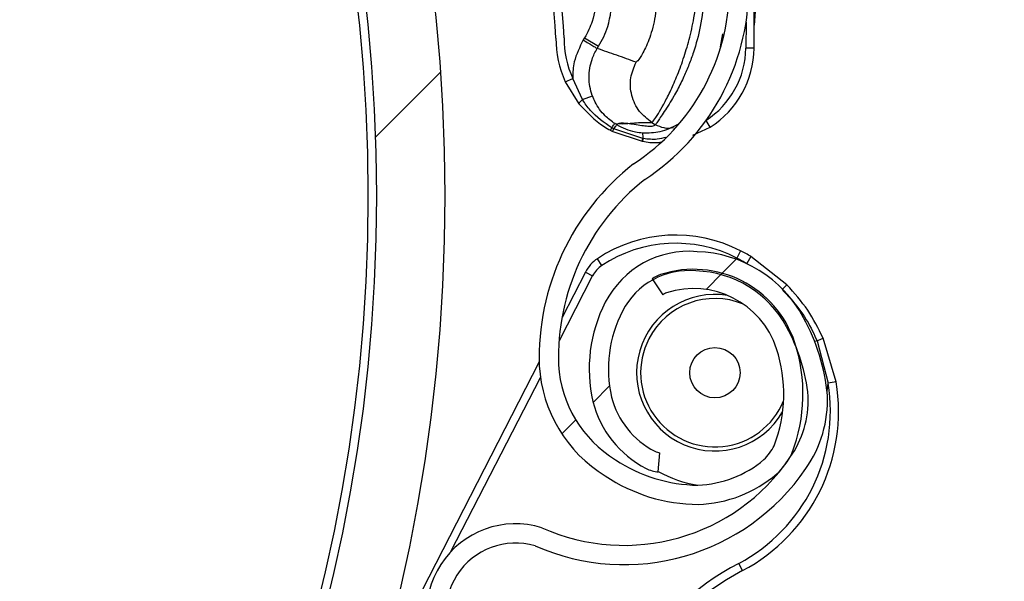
# Model space of a CAD drawing. Header units: inches. Extents: x 170 to 284, y 215 to 248.
# Tile 482 of 656: x 211.2807 to 211.4041, y 224.7755 to 224.8459. Entities that reach past the tile are written whole.
import ezdxf

# ---------------------------------------------------------------- set-up
doc = ezdxf.new("R2010")
doc.units = ezdxf.units.IN
doc.header["$LTSCALE"] = 0.25
doc.header["$MEASUREMENT"] = 0
doc.layers.add('RH FRONT OF HOOD', color=7, linetype='Continuous')
pattern_1 = [(45, (200.7563139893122, 218.4993357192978), (-0.03026527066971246, 0.03026527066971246), [])]

msp = doc.modelspace()

# ---------------------------------------------------------------- hatches: boundary and pattern name
at = {"layer": 'RH FRONT OF HOOD'}
h = msp.add_hatch(dxfattribs=at)
h.set_pattern_fill('ANSI31', color=256, scale=0.34241245, angle=2.8e-322, style=0)
h.set_pattern_definition([(45, (200.7896657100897, 218.4993357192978), (-0.03026527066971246, 0.03026527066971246), [])])
edge = h.paths.add_edge_path(flags=0)
edge.add_arc((211.0763061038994, 224.3915581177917), 0.021400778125, 89.9999999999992, 390.52248781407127, ccw=False)
edge.add_line((211.0763061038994, 224.4129588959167), (211.1490687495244, 224.4129588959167))
edge.add_arc((211.1490687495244, 224.8238538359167), 0.4108949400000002, 270, 450.0000000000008)
edge.add_line((211.1490687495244, 225.2347487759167), (210.6654111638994, 225.2347487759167))
edge.add_arc((210.6654111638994, 225.2390289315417), 0.004280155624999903, 180.0000000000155, 269.9999999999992, ccw=False)
edge.add_line((210.6611310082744, 225.2390289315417), (210.6611310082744, 225.2818304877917))
edge.add_arc((210.6654111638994, 225.2818304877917), 0.004280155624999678, 360, 540, ccw=False)
edge.add_line((210.6696913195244, 225.2818304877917), (210.6696913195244, 225.2390289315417))
edge.add_line((210.6696913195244, 225.2390289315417), (210.6664589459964, 225.2390289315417))
edge.add_line((210.6664589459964, 225.2390289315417), (210.6664589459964, 225.2818304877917))
edge.add_arc((210.6654111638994, 225.2818304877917), 0.001047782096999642, 360, 540.0000000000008)
edge.add_line((210.6643633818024, 225.2818304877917), (210.6643633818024, 225.2390289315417))
edge.add_arc((210.6654111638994, 225.2390289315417), 0.001047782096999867, 180, 270)
edge.add_line((210.6654111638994, 225.2379811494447), (211.1490687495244, 225.2379811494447))
edge.add_arc((211.1490687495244, 224.8238538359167), 0.4141273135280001, 269.9999999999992, 450, ccw=False)
edge.add_line((211.1490687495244, 224.4097265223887), (211.0763061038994, 224.4097265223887))
edge.add_arc((211.0763061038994, 224.3915581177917), 0.018168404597, 450.0000000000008, 750.5224878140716)
edge.add_arc((211.0910543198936, 224.4002532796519), 0.001047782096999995, 390.5224878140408, 495.0000000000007)
edge.add_line((211.0903134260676, 224.4009941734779), (211.0816182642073, 224.3922990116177))
edge.add_line((211.0816182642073, 224.3922990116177), (211.0793326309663, 224.3945846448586))
edge.add_line((211.0793326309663, 224.3945846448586), (211.0880277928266, 224.4032798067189))
edge.add_arc((211.0910543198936, 224.4002532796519), 0.004280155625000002, 390.522487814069, 495.0000000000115, ccw=False)
h = msp.add_hatch(dxfattribs=at)
h.set_pattern_fill('ANSI31', color=256, scale=0.34241245, style=0)
h.set_pattern_definition(pattern_1)
edge = h.paths.add_edge_path(flags=0)
edge.add_line((211.1157170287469, 225.2304686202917), (210.7733045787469, 225.2304686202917))
edge.add_line((210.7733045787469, 225.2304686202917), (210.7733045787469, 225.2347487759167))
edge.add_line((210.7733045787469, 225.2347487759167), (211.1157170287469, 225.2347487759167))
edge.add_arc((211.1157170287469, 224.8238538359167), 0.4108949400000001, 269.9999999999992, 450, ccw=False)
edge.add_line((211.1157170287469, 224.4129588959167), (211.0429543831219, 224.4129588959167))
edge.add_line((211.0429543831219, 224.4129588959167), (211.0429543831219, 224.4172390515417))
edge.add_line((211.0429543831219, 224.4172390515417), (211.1157170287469, 224.4172390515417))
edge.add_arc((211.1157170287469, 224.8238538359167), 0.406614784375, 270, 450.0000000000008)
h = msp.add_hatch(dxfattribs=at)
h.set_pattern_fill('ANSI32', color=256, scale=0.34241245, angle=2.8e-322, style=0)
h.set_pattern_definition([(45, (200.7563139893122, 218.4993357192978), (-0.09079581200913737, 0.09079581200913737), []), (45, (200.8168445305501, 218.4993357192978), (-0.09079581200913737, 0.09079581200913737), [])])
edge = h.paths.add_edge_path(flags=0)
edge.add_arc((211.1157170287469, 224.8238538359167), 0.2182879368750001, 180, 540, ccw=False)
edge = h.paths.add_edge_path(flags=0)
edge.add_arc((211.1157170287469, 224.8238538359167), 0.2097276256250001, 180, 540, ccw=False)
h = msp.add_hatch(dxfattribs=at)
h.set_pattern_fill('ANSI31', color=256, scale=0.34241245, angle=2.8e-322, style=0)
h.set_pattern_definition(pattern_1)
edge = h.paths.add_edge_path(flags=0)
edge.add_arc((211.3040220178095, 224.9880571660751), 0.001712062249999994, 288.1322229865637, 310.3426432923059)
edge.add_line((211.3051303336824, 224.9867522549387), (211.3066930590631, 224.9849123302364))
edge.add_arc((211.3040220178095, 224.9880571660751), 0.004126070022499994, 288.1322229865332, 310.3426432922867, ccw=False)
edge.add_arc((211.3012513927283, 224.9965177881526), 0.01302879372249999, 239.6083903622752, 288.1322229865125, ccw=False)
edge.add_arc((211.3043060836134, 225.0008329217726), 0.01830194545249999, 198.1322229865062, 238.19359599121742, ccw=False)
edge.add_arc((211.2980907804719, 224.9987975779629), 0.01176186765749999, 130.2730806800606, 198.1322229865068, ccw=False)
edge.add_arc((211.3012833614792, 224.9964201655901), 0.01566536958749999, 433.3892910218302, 493.5630227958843, ccw=False)
edge.add_arc((211.2988301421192, 224.9870775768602), 0.02532140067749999, 410.98647118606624, 434.1131563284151, ccw=False)
edge.add_arc((211.3045928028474, 224.9956663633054), 0.01504902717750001, 370.2879413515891, 407.4468726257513, ccw=False)
edge.add_arc((211.2923648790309, 224.9930672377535), 0.02754708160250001, 291.4407261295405, 371.0647967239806, ccw=False)
edge.add_arc((211.306687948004, 224.9597815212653), 0.008748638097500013, 479.0908419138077, 626.0736552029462)
edge.add_arc((211.3072194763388, 224.8943440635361), 0.05672062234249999, 377.70285871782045, 451.14212272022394, ccw=False)
edge.add_arc((211.1571233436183, 224.8439305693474), 0.2150521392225, 361.5582505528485, 378.3382766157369, ccw=False)
edge.add_arc((211.3432486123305, 224.8500071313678), 0.02884824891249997, 303.2910664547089, 359.5459797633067, ccw=False)
edge.add_arc((211.3766896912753, 224.8035616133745), 0.0284373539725, 488.2528168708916, 541.8512905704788)
edge.add_arc((211.3631868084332, 224.8035355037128), 0.01494630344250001, 183.423663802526, 238.6794151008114)
edge.add_arc((211.365876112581, 224.8063257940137), 0.0187470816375, 236.0900975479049, 269.5718389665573)
edge.add_arc((211.3652634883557, 224.8010448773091), 0.0134739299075, 272.0097804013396, 310.4058687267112)
edge.add_arc((211.3698885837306, 224.795173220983), 0.006011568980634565, 313.1147555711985, 333.8497966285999)
edge.add_arc((211.3583227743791, 224.7990241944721), 0.01816498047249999, 339.0314830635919, 378.1322229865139)
edge.add_arc((211.3651888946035, 224.8012726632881), 0.01094007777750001, 378.1322229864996, 468.1322229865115)
edge.add_arc((211.3623649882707, 224.8098959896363), 0.001866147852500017, 468.1322229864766, 483.774469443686)
edge.add_line((211.3613275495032, 224.8114471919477), (211.3599855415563, 224.813453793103))
edge.add_arc((211.3623649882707, 224.8098959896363), 0.004280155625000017, 468.13222298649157, 483.7744694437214, ccw=False)
edge.add_arc((211.3651888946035, 224.8012726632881), 0.01335408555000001, 378.1322229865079, 468.13222298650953, ccw=False)
edge.add_arc((211.3583227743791, 224.7990241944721), 0.020578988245, 338.7435812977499, 378.13222298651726, ccw=False)
edge.add_arc((211.3698885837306, 224.795173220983), 0.008425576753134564, 312.7098901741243, 334.631933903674, ccw=False)
edge.add_arc((211.3652634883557, 224.8010448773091), 0.01588793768, 271.82252524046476, 310.60280367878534, ccw=False)
edge.add_arc((211.365876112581, 224.8063257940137), 0.02116108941, 236.2367537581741, 269.7093947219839, ccw=False)
edge.add_arc((211.3631868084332, 224.8035355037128), 0.01736031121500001, 183.3124711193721, 238.498076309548, ccw=False)
edge.add_arc((211.3766896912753, 224.8035616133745), 0.030851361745, 128.0503802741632, 181.9117605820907, ccw=False)
edge.add_arc((211.3432486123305, 224.8500071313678), 0.02643424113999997, 303.0739325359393, 359.4558360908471)
edge.add_arc((211.1571233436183, 224.8439305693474), 0.21263813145, 361.5698914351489, 378.3419125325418)
edge.add_arc((211.3072194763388, 224.8943440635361), 0.05430661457, 377.6888496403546, 451.2467578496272)
edge.add_arc((211.306687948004, 224.9597815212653), 0.01116264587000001, 118.193261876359, 266.66131017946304, ccw=False)
edge.add_arc((211.2923648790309, 224.9930672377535), 0.02513307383, 291.1036231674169, 371.1028807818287)
edge.add_arc((211.3045928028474, 224.9956663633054), 0.01263501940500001, 370.2152702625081, 407.1149197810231)
edge.add_arc((211.2988301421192, 224.9870775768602), 0.022907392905, 411.1765293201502, 434.1519381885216)
edge.add_arc((211.3012833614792, 224.9964201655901), 0.01325136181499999, 433.3244634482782, 493.8674727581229)
edge.add_arc((211.2980907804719, 224.9987975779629), 0.009347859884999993, 489.8547471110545, 558.132222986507)
edge.add_arc((211.3043060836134, 225.0008329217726), 0.01588793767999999, 198.1322229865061, 238.0844018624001)
edge.add_arc((211.3012513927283, 224.9965177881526), 0.01061478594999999, 239.7667243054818, 288.1322229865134)
h = msp.add_hatch(dxfattribs=at)
h.set_pattern_fill('ANSI31', color=256, scale=0.34241245, angle=2.8e-322, style=0)
h.set_pattern_definition(pattern_1)
edge = h.paths.add_edge_path(flags=0)
edge.add_line((211.3609718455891, 224.7916483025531), (211.3607622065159, 224.789243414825))
edge.add_arc((211.361120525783, 224.7933538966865), 0.004126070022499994, 242.80758111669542, 265.0180014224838, ccw=False)
edge.add_arc((211.3651888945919, 224.8012726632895), 0.01302879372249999, 194.2837484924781, 242.8075811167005, ccw=False)
edge.add_arc((211.3704051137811, 224.8021343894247), 0.01830194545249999, 152.8075811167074, 192.868954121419, ccw=False)
edge.add_arc((211.3645878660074, 224.8051230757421), 0.01176186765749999, 444.94843881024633, 512.8075811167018, ccw=False)
edge.add_arc((211.3651419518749, 224.8011812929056), 0.01566536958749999, 388.0646491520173, 448.23838092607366, ccw=False)
edge.add_arc((211.3567735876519, 224.7963571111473), 0.02532140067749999, 365.6618293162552, 388.7885144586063, ccw=False)
edge.add_arc((211.3669327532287, 224.7982979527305), 0.01504902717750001, 324.96329948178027, 362.12223075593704, ccw=False)
edge.add_arc((211.3564871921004, 224.8051658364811), 0.02754708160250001, 246.11608425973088, 325.7401548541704, ccw=False)
edge.add_arc((211.3428880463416, 224.7715778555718), 0.008748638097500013, 433.7662000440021, 580.7490133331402)
edge.add_arc((211.2967290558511, 224.7251915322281), 0.05672062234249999, 332.3782168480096, 405.81748085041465, ccw=False)
edge.add_arc((211.1553489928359, 224.7964800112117), 0.2150521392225, 316.23360868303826, 333.0136347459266, ccw=False)
edge.add_arc((211.2905326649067, 224.6683983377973), 0.02884824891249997, 257.9664245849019, 314.2213378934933, ccw=False)
edge.add_arc((211.2810172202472, 224.6119629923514), 0.0284373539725, 442.9281750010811, 496.5266487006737)
edge.add_arc((211.2715049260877, 224.6215465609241), 0.01494630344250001, 498.0990219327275, 553.3547732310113)
edge.add_arc((211.2753799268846, 224.6215960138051), 0.0187470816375, 190.765455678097, 224.2471970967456)
edge.add_arc((211.2711939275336, 224.618318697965), 0.0134739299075, 226.6851385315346, 265.0812268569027)
edge.add_arc((211.2702704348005, 224.6109014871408), 0.006011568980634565, 267.7901137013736, 288.5251547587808)
edge.add_arc((211.2648770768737, 224.6218335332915), 0.01816498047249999, 293.7068411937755, 332.8075811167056)
edge.add_arc((211.27130346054, 224.6185318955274), 0.01094007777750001, 332.8075811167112, 422.8075811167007)
edge.add_arc((211.2754500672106, 224.6266029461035), 0.001866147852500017, 422.8075811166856, 438.449827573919)
edge.add_line((211.2758237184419, 224.628431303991), (211.2763070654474, 224.6307964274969))
edge.add_arc((211.2754500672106, 224.6266029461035), 0.004280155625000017, 422.80758111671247, 438.44982757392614, ccw=False)
edge.add_arc((211.27130346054, 224.6185318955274), 0.01335408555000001, 332.80758111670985, 422.80758111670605, ccw=False)
edge.add_arc((211.2648770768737, 224.6218335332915), 0.020578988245, 293.418939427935, 332.8075811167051, ccw=False)
edge.add_arc((211.2702704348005, 224.6109014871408), 0.008425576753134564, 267.3852483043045, 289.30729203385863, ccw=False)
edge.add_arc((211.2711939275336, 224.618318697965), 0.01588793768, 226.4978833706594, 265.2781618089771, ccw=False)
edge.add_arc((211.2753799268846, 224.6215960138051), 0.02116108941, 190.9121118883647, 224.3847528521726, ccw=False)
edge.add_arc((211.2715049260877, 224.6215465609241), 0.01736031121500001, 137.9878292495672, 193.1734344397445, ccw=False)
edge.add_arc((211.2810172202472, 224.6119629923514), 0.030851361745, 442.72573840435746, 496.58711871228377, ccw=False)
edge.add_arc((211.2905326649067, 224.6683983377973), 0.02643424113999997, 257.7492906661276, 314.1311942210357)
edge.add_arc((211.1553489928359, 224.7964800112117), 0.21263813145, 316.245249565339, 333.0172706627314)
edge.add_arc((211.2967290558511, 224.7251915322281), 0.05430661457, 332.3642077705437, 405.9221159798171)
edge.add_arc((211.3428880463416, 224.7715778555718), 0.01116264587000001, 72.86862000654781, 221.3366683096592, ccw=False)
edge.add_arc((211.3564871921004, 224.8051658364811), 0.02513307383, 245.7789812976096, 325.7782389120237)
edge.add_arc((211.3669327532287, 224.7982979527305), 0.01263501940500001, 324.8906283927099, 361.7902779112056)
edge.add_arc((211.3567735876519, 224.7963571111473), 0.022907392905, 365.8518874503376, 388.8272963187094)
edge.add_arc((211.3651419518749, 224.8011812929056), 0.01325136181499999, 387.9998215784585, 448.5428308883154)
edge.add_arc((211.3645878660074, 224.8051230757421), 0.009347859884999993, 444.5301052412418, 512.8075811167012)
edge.add_arc((211.3704051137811, 224.8021343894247), 0.01588793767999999, 512.8075811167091, 552.7597599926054)
edge.add_arc((211.3651888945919, 224.8012726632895), 0.01061478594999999, 194.4420824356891, 242.8075811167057)
edge.add_arc((211.361120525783, 224.7933538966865), 0.001712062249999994, 242.8075811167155, 265.0180014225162)

# ---------------------------------------------------------------- linework, layer by layer
for p, q in [((211.3730213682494, 224.8488527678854), (211.3727884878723, 224.8452104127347)), ((211.3717609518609, 224.8456176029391), (211.3717415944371, 224.8423485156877)), ((211.3515284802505, 224.8436588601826), (211.3513580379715, 224.8433823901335)), ((211.3515284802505, 224.8436588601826), (211.3532763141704, 224.8425813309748)), ((211.3685655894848, 224.842527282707), (211.3688721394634, 224.8441415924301)), ((211.3531058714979, 224.8423048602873), (211.3532763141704, 224.8425813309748)), ((211.3727687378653, 224.8423346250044), (211.3717415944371, 224.8423485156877)), ((211.3491033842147, 224.8381339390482), (211.3500388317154, 224.838558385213)), ((211.3512606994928, 224.835894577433), (211.3500388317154, 224.838558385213)), ((211.3491033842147, 224.8381339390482), (211.3507960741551, 224.8353768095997)), ((211.3512606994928, 224.835894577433), (211.3525128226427, 224.8363563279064)), ((211.3551769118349, 224.8322201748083), (211.3549320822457, 224.8323563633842)), ((211.3588373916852, 224.8310151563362), (211.3551769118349, 224.8322201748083)), ((211.3553277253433, 224.832903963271), (211.3563163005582, 224.8328777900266)), ((211.3599526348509, 224.8330339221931), (211.3604111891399, 224.8327512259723)), ((211.3650827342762, 224.8314441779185), (211.3672853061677, 224.8324280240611)), ((211.3672853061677, 224.8324280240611), (211.3667433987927, 224.8332674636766)), ((211.3550466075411, 224.8319160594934), (211.358755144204, 224.8306854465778)), ((211.3588114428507, 224.8316978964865), (211.3588106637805, 224.8316979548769)), ((211.3588383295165, 224.831015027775), (211.3588373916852, 224.8310151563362)), ((211.3589066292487, 224.8310060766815), (211.3588383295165, 224.831015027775)), ((211.3589076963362, 224.8310059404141), (211.3589066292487, 224.8310060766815)), ((211.358755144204, 224.8306854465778), (211.3587561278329, 224.8306852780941)), ((211.3587561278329, 224.8306852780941), (211.3588247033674, 224.8306737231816)), ((211.3588247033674, 224.8306737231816), (211.3588256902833, 224.8306735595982)), ((211.3710873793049, 224.8169475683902), (211.3706179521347, 224.8160338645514)), ((211.3723785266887, 224.8162299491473), (211.371850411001, 224.815348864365)), ((211.3768907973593, 224.8126739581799), (211.3723785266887, 224.8162299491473)), ((211.3536961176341, 224.8151051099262), (211.3531295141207, 224.8159619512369)), ((211.3483265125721, 224.805614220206), (211.3525391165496, 224.8138137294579)), ((211.3516254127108, 224.8142831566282), (211.3487004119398, 224.8085898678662)), ((211.3516254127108, 224.8142831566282), (211.3525391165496, 224.8138137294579)), ((211.3599855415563, 224.813453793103), (211.3613275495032, 224.8114471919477)), ((211.3806616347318, 224.8056562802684), (211.3803622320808, 224.8055630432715)), ((211.3806616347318, 224.8056562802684), (211.3820464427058, 224.8003442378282)), ((211.3830600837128, 224.8005108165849), (211.3814154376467, 224.806015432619)), ((211.3458429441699, 224.8030280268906), (211.3254453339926, 224.7633256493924)), ((211.3347835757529, 224.7792539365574), (211.3460001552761, 224.8010861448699)), ((211.3819177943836, 224.7993474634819), (211.3820464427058, 224.8003442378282)), ((211.3830600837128, 224.8005108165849), (211.3820464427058, 224.8003442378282)), ((211.3607622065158, 224.789243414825), (211.3609718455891, 224.7916483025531)), ((211.3713218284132, 224.7768667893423), (211.3708417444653, 224.7777749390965))]:
    msp.add_line(p, q, dxfattribs=at)
for centre, radius in [((211.1157170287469, 224.8238538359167), 0.218287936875), ((211.1157170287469, 224.8238538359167), 0.2097276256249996), ((211.1157170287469, 224.8238538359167), 0.20865758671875), ((211.3678572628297, 224.8016688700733), 0.003155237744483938)]:
    msp.add_circle(centre, radius, dxfattribs=at)
for centre, radius, start, end in [((211.1157170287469, 224.8238538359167), 0.4141273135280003, 270, 90), ((211.1157170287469, 224.8238538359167), 0.4108949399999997, 270, 90), ((211.1157170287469, 224.8238538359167), 0.406614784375, 270, 90), ((211.2026850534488, 224.834742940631), 0.1455252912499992, 3.486647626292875, 42.00277325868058), ((211.2026850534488, 224.834742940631), 0.1465525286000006, 3.472841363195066, 40.15079801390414), ((211.1567262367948, 224.8452562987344), 0.2160622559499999, 359.2252016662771, 14.69152912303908), ((211.3432486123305, 224.8500071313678), 0.02643424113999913, 303.0739325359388, 359.4558360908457), ((211.3432486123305, 224.8500071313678), 0.02884824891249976, 303.2910664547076, 359.5459797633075), ((211.3609523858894, 224.8435102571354), 0.01301167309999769, 179.6347811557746, 204.4055040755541), ((211.3609523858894, 224.8435102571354), 0.01198443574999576, 179.4733204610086, 204.4055040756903), ((211.3607853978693, 224.8424966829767), 0.01095719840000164, 302.8446083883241, 359.2252016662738), ((211.3607853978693, 224.8424966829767), 0.01198443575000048, 302.8446083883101, 359.2252016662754), ((211.3520021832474, 224.8347618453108), 0.001353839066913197, 123.2086627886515, 152.9841243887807), ((211.3572409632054, 224.8312382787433), 0.001611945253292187, 339.9427056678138, 352.0436808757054), ((211.3572400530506, 224.8312383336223), 0.001613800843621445, 339.9583157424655, 352.0463124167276), ((211.3565980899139, 224.8312694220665), 0.002253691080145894, 353.5219880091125, 10.96136857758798), ((211.3566010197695, 224.8312689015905), 0.002251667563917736, 353.526178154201, 10.98331876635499), ((211.3573522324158, 224.8312129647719), 0.001568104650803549, 339.8864896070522, 352.4185696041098), ((211.3573571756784, 224.8312121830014), 0.001564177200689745, 339.8579172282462, 352.423274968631), ((211.3766896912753, 224.8035616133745), 0.03085136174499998, 128.0503802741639, 181.9117605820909), ((211.3766896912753, 224.8035616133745), 0.02843735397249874, 128.2528168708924, 181.8512905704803), ((211.3629506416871, 224.8011100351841), 0.01780544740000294, 62.80758111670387, 123.4754709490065), ((211.3629506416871, 224.8011100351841), 0.01677821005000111, 62.80758111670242, 123.4754709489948), ((211.3645878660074, 224.8051230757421), 0.01176186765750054, 84.9484388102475, 152.8075811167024), ((211.3651419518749, 224.8011812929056), 0.01566536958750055, 28.0646491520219, 88.23838092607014), ((211.3607599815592, 224.7968460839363), 0.02259922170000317, 59.06184014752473, 62.80758111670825), ((211.3555847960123, 224.8122489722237), 0.004451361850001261, 123.4754709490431, 152.8075811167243), ((211.3555847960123, 224.8122489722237), 0.003424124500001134, 123.4754709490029, 152.8075811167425), ((211.3607599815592, 224.7968460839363), 0.02157198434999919, 59.06184014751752, 62.80758111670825), ((211.3645878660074, 224.8051230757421), 0.009347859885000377, 84.5301052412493, 152.8075811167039), ((211.3623649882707, 224.8098959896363), 0.004280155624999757, 108.1322229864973, 123.7744694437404), ((211.3651888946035, 224.8012726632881), 0.01335408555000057, 18.13222298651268, 108.1322229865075), ((211.3651419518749, 224.8011812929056), 0.01325136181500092, 27.99982157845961, 88.54283088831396), ((211.3821966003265, 224.806380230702), 0.008231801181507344, 130.1319035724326, 135.4943768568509), ((211.3678572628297, 224.8016688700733), 0.009810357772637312, 80.66297785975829, 329.89972053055), ((211.3623649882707, 224.8098959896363), 0.001866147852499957, 108.1322229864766, 123.7744694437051), ((211.3651888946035, 224.8012726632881), 0.0109400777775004, 18.13222298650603, 108.132222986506), ((211.3704051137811, 224.8021343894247), 0.0183019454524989, 152.8075811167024, 192.8689541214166), ((211.3678572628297, 224.8016688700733), 0.009303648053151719, 67.44866381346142, 152.8075811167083), ((211.3704051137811, 224.8021343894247), 0.0158879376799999, 152.8075811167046, 192.759759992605), ((211.3567735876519, 224.7963571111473), 0.02290739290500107, 5.851887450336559, 28.82729631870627), ((211.3567735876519, 224.7963571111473), 0.0253214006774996, 5.661829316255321, 28.78851445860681), ((211.3678572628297, 224.8016688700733), 0.009303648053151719, 152.8075811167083, 337.7195927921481), ((211.3583227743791, 224.7990241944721), 0.02057898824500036, 338.7435812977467, 18.13222298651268), ((211.3772913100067, 224.8137006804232), 0.008721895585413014, 292.7319939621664, 298.2193015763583), ((211.3583227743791, 224.7990241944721), 0.01816498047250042, 339.031483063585, 18.13222298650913), ((211.3631868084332, 224.8035355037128), 0.01736031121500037, 183.3124711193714, 238.4980763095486), ((211.3631868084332, 224.8035355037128), 0.01494630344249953, 183.4236638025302, 238.6794151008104), ((211.3607599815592, 224.7968460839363), 0.02157198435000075, 297.8627048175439, 9.33240275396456), ((211.3607599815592, 224.7968460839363), 0.02259922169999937, 297.8627048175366, 9.332402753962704), ((211.3669327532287, 224.7982979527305), 0.01504902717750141, 324.96329948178, 2.122230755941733), ((211.3651888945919, 224.8012726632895), 0.01302879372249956, 194.283748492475, 242.8075811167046), ((211.3651888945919, 224.8012726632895), 0.01061478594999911, 194.4420824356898, 242.8075811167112), ((211.3669327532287, 224.7982979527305), 0.01263501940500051, 324.8906283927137, 1.79027791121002), ((211.361120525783, 224.7933538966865), 0.001712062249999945, 242.8075811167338, 265.0180014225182), ((211.3698885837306, 224.795173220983), 0.006011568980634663, 313.1147555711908, 333.849796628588), ((211.3698885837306, 224.795173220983), 0.008425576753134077, 312.7098901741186, 334.6319339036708), ((211.3564871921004, 224.8051658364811), 0.02513307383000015, 245.7789812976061, 325.7782389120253), ((211.365876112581, 224.8063257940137), 0.0187470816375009, 236.0900975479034, 269.5718389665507), ((211.3652634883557, 224.8010448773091), 0.01347392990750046, 272.009780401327, 310.4058687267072), ((211.3564871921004, 224.8051658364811), 0.02754708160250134, 246.1160842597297, 325.7401548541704), ((211.361120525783, 224.7933538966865), 0.004126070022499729, 242.8075811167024, 265.018001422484), ((211.3678572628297, 224.8016688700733), 0.01425087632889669, 240.1664776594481, 261.3691800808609), ((211.3652634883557, 224.8010448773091), 0.01588793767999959, 271.8225252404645, 310.6028036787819), ((211.365876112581, 224.8063257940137), 0.02116108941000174, 236.2367537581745, 269.7093947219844), ((211.3428880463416, 224.7715778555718), 0.01116264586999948, 72.86862000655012, 221.3366683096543), ((211.3428880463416, 224.7715778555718), 0.008748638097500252, 73.76620004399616, 220.7490133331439), ((211.3873246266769, 224.7465951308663), 0.03526848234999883, 117.8627048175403, 148.5788848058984), ((211.3873246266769, 224.7465951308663), 0.03424124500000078, 117.8627048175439, 148.578884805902)]:
    msp.add_arc(centre, radius, start, end, dxfattribs=at)
for points, knots in [([(211.3599526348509, 224.8330339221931), (211.3600182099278, 224.8330887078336), (211.360151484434, 224.8332000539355), (211.3607082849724, 224.8340334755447), (211.3614230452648, 224.835259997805), (211.3622146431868, 224.8367962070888), (211.3630714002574, 224.8387034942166), (211.3639021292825, 224.8409066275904), (211.3646536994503, 224.8433994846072), (211.3653111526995, 224.8463028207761), (211.365718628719, 224.8496733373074), (211.3659770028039, 224.8521279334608), (211.3661078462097, 224.8533709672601)], [0, 0, 0, 0, 0.1094013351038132, 0.2223468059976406, 0.3151791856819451, 0.4102231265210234, 0.5012749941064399, 0.5946006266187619, 0.683448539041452, 0.7745330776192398, 0.8858211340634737, 1, 1, 1, 1]), ([(211.3666521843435, 224.8530353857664), (211.3666220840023, 224.8515981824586), (211.3665652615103, 224.8488850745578), (211.366116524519, 224.845064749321), (211.3653443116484, 224.8422739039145), (211.3646083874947, 224.8402412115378), (211.3640636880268, 224.8389649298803), (211.3635692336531, 224.8379312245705), (211.3631389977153, 224.8370959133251), (211.3626474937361, 224.8362035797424), (211.3620809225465, 224.835254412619), (211.3612902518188, 224.8340400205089), (211.3605858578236, 224.8330097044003), (211.360465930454, 224.8328322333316), (211.3604111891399, 224.8327512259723)], [0, 0, 0, 0, 0.1307156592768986, 0.2467609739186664, 0.3577928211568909, 0.4170971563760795, 0.4791482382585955, 0.5177152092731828, 0.5590896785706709, 0.6032945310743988, 0.6633484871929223, 0.7353692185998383, 0.879208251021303, 1, 1, 1, 1]), ([(211.3529633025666, 224.8489058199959), (211.3528886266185, 224.8478110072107), (211.3527620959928, 224.8459559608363), (211.3518870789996, 224.844326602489), (211.3515284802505, 224.8436588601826)], [0, 0, 0, 0, 0.590180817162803, 1, 1, 1, 1]), ([(211.3532763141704, 224.8425813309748), (211.3532763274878, 224.8425813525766), (211.3537531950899, 224.8433548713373), (211.3547445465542, 224.8453878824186), (211.3549153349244, 224.8476233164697), (211.355016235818, 224.8489439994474)], [0, 0, 0, 0, 1.142795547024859e-05, 0.4092118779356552, 1, 1, 1, 1]), ([(211.3605687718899, 224.8490472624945), (211.3605687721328, 224.8490472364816), (211.3605722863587, 224.8486707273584), (211.3605352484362, 224.8471789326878), (211.3601044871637, 224.8447200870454), (211.3592382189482, 224.8424337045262), (211.3583367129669, 224.8408635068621), (211.3581076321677, 224.8406836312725), (211.3579807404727, 224.840583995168)], [0, 0, 0, 0, 4.497367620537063e-06, 0.06509473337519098, 0.261670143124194, 0.4753105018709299, 0.7093656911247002, 0.9999999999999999, 0.9999999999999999, 0.9999999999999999, 0.9999999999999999]), ([(211.3513580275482, 224.8433823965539), (211.3509146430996, 224.8424813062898), (211.3501804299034, 224.8409891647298), (211.3500286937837, 224.8392837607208), (211.3500383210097, 224.8385949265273), (211.3500388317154, 224.838558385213)], [0, 0, 0, 0, 0.5907811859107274, 0.9782917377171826, 1, 1, 1, 1]), ([(211.3525128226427, 224.8363563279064), (211.3525051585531, 224.8363773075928), (211.3522349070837, 224.8371170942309), (211.3519592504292, 224.8386804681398), (211.3522957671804, 224.8407232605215), (211.352842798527, 224.8418779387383), (211.3531059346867, 224.8423049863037), (211.3531059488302, 224.8423050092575)], [0, 0, 0, 0, 0.01087401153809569, 0.3834398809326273, 0.7558119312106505, 0.9999868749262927, 1, 1, 1, 1]), ([(211.3579807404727, 224.840583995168), (211.3571762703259, 224.8408773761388), (211.3555673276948, 224.8414641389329), (211.3539264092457, 224.8420247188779), (211.3531059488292, 224.8423050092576)], [0, 0, 0, 0, 0.4999992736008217, 1, 1, 1, 1]), ([(211.3599526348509, 224.8330339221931), (211.3594035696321, 224.8334600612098), (211.3582629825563, 224.8343452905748), (211.3573245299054, 224.836379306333), (211.35714841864, 224.8386127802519), (211.3577102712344, 224.8399434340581), (211.3579807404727, 224.840583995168)], [0, 0, 0, 0, 0.2406941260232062, 0.4999999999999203, 0.7593058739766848, 1, 1, 1, 1]), ([(211.3549317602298, 224.8323565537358), (211.3539697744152, 224.8330182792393), (211.3525389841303, 224.8340024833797), (211.3515761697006, 224.8354276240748), (211.3512606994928, 224.835894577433)], [0, 0, 0, 0, 0.6723457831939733, 1, 1, 1, 1]), ([(211.3553318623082, 224.8329014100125), (211.3553318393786, 224.8329014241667), (211.3548899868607, 224.8331741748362), (211.353918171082, 224.8339437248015), (211.3529976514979, 224.8351782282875), (211.3526194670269, 224.8360971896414), (211.3525128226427, 224.8363563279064)], [0, 0, 0, 0, 1.782673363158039e-05, 0.343520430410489, 0.8148790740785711, 0.9999999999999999, 0.9999999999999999, 0.9999999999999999, 0.9999999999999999]), ([(211.3507960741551, 224.8353768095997), (211.3517821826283, 224.8343363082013), (211.3529889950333, 224.8330629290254), (211.3545084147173, 224.8322086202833), (211.3547862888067, 224.8320523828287)], [0, 0, 0, 0, 0.817118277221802, 1, 1, 1, 1]), ([(211.3549320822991, 224.8323563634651), (211.3549461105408, 224.8323775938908), (211.3550303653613, 224.8325051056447), (211.3551618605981, 224.8326987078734), (211.3552879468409, 224.8328724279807), (211.355314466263, 224.8328934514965), (211.355327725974, 224.8329039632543)], [0, 0, 0, 0, 0.06242876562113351, 0.3749525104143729, 0.6874762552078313, 1, 1, 1, 1]), ([(211.3551769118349, 224.8322201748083), (211.3551909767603, 224.8322408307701), (211.3552754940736, 224.8323649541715), (211.3554082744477, 224.8325525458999), (211.3555377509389, 224.8327192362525), (211.3555679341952, 224.8327373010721), (211.3555830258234, 224.832746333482)], [0, 0, 0, 0, 0.06239373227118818, 0.3749291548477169, 0.6874645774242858, 1, 1, 1, 1]), ([(211.3555833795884, 224.8327461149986), (211.3555198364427, 224.8327853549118), (211.3554346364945, 224.8328379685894), (211.3553493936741, 224.8328905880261), (211.355327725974, 224.8329039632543)], [0, 0, 0, 0, 0.7458120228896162, 1, 1, 1, 1]), ([(211.3588106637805, 224.8316979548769), (211.3585050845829, 224.8317328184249), (211.3573759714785, 224.8318616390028), (211.3562879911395, 224.8323107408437), (211.3555830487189, 224.832746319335), (211.3555830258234, 224.832746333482)], [0, 0, 0, 0, 0.2706300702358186, 0.9999763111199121, 1, 1, 1, 1]), ([(211.3562227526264, 224.8329355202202), (211.3561259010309, 224.8329307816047), (211.3559311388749, 224.8329212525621), (211.3557111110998, 224.8328623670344), (211.3556259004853, 224.832784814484), (211.355583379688, 224.8327461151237)], [0, 0, 0, 0, 0.3313600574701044, 0.6663431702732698, 0.9999999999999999, 0.9999999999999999, 0.9999999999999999, 0.9999999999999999]), ([(211.3604111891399, 224.8327512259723), (211.3603220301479, 224.8326802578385), (211.3601348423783, 224.8325312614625), (211.3595025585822, 224.8325283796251), (211.3586771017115, 224.8326242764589), (211.3577885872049, 224.8327691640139), (211.3569040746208, 224.8329078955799), (211.3564519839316, 224.8329262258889), (211.3562227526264, 224.8329355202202)], [0, 0, 0, 0, 0.1574760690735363, 0.330618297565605, 0.4911886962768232, 0.6742546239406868, 0.834831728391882, 1, 1, 1, 1]), ([(211.3563163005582, 224.8328777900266), (211.3565346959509, 224.8328880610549), (211.3571370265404, 224.8329163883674), (211.3582174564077, 224.8330496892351), (211.35929473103, 224.8330399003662), (211.3599526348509, 224.8330339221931)], [0, 0, 0, 0, 0.1812946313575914, 0.5000073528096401, 1, 1, 1, 1]), ([(211.3631546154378, 224.8327654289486), (211.3624409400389, 224.8324017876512), (211.3610723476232, 224.8317044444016), (211.35954319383, 224.8317000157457), (211.3588114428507, 224.8316978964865)], [0, 0, 0, 0, 0.5214667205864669, 0.9999999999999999, 0.9999999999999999, 0.9999999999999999, 0.9999999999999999]), ([(211.3626810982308, 224.8323682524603), (211.3624916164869, 224.8323359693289), (211.3620975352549, 224.832268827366), (211.3613029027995, 224.8323272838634), (211.3607624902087, 224.8325842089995), (211.3604111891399, 224.8327512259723)], [0, 0, 0, 0, 0.244759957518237, 0.5090480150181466, 1, 1, 1, 1]), ([(211.354786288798, 224.8320523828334), (211.3547863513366, 224.8320523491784), (211.3548726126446, 224.8320059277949), (211.3549596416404, 224.8319609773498), (211.3550466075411, 224.8319160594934)], [0, 0, 0, 0, 0.0007249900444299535, 1, 1, 1, 1]), ([(211.3617128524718, 224.8311659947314), (211.3613543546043, 224.8310711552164), (211.360435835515, 224.8308281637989), (211.3594865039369, 224.8309386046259), (211.3589076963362, 224.8310059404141)], [0, 0, 0, 0, 0.3902998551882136, 1, 1, 1, 1]), ([(211.3588256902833, 224.8306735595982), (211.3594109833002, 224.8305725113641), (211.3601815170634, 224.8304394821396), (211.3609457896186, 224.8305553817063), (211.3611295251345, 224.8305832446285)], [0, 0, 0, 0, 0.7595942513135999, 0.9999999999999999, 0.9999999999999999, 0.9999999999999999, 0.9999999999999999]), ([(211.3814154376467, 224.806015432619), (211.3808215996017, 224.8072072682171), (211.379614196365, 224.8096305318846), (211.3778084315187, 224.8116484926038), (211.3768907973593, 224.8126739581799)], [0, 0, 0, 0, 0.4918307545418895, 1, 1, 1, 1]), ([(211.3762793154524, 224.812105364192), (211.377010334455, 224.8113212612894), (211.3784935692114, 224.8097303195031), (211.37985783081, 224.8074729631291), (211.3804824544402, 224.8060612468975), (211.3806616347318, 224.8056562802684)], [0, 0, 0, 0, 0.4093476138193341, 0.8305647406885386, 1, 1, 1, 1])]:
    msp.add_open_spline(points, degree=3, knots=knots, dxfattribs=at)
for points in [[(211.351357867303, 224.8433821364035), (211.3515821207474, 224.8432440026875), (211.3520306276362, 224.8429677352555), (211.3526007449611, 224.8426165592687), (211.3530078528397, 224.8423657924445), (211.3530733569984, 224.8423254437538), (211.3531061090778, 224.8423052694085)], [(211.3547863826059, 224.8320523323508), (211.3547870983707, 224.832056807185), (211.3547885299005, 224.8320657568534), (211.3548175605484, 224.8321287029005), (211.3548637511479, 224.832222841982), (211.3549092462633, 224.8323118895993), (211.3549319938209, 224.832356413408)], [(211.3550466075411, 224.8319160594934), (211.3550466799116, 224.8319207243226), (211.3550468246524, 224.8319300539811), (211.3550723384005, 224.8319930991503), (211.3551140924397, 224.8320870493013), (211.3551559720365, 224.8321757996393), (211.3551769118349, 224.8322201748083)]]:
    msp.add_open_spline(points, degree=3, dxfattribs=at)

doc.saveas('drawing.dxf')
